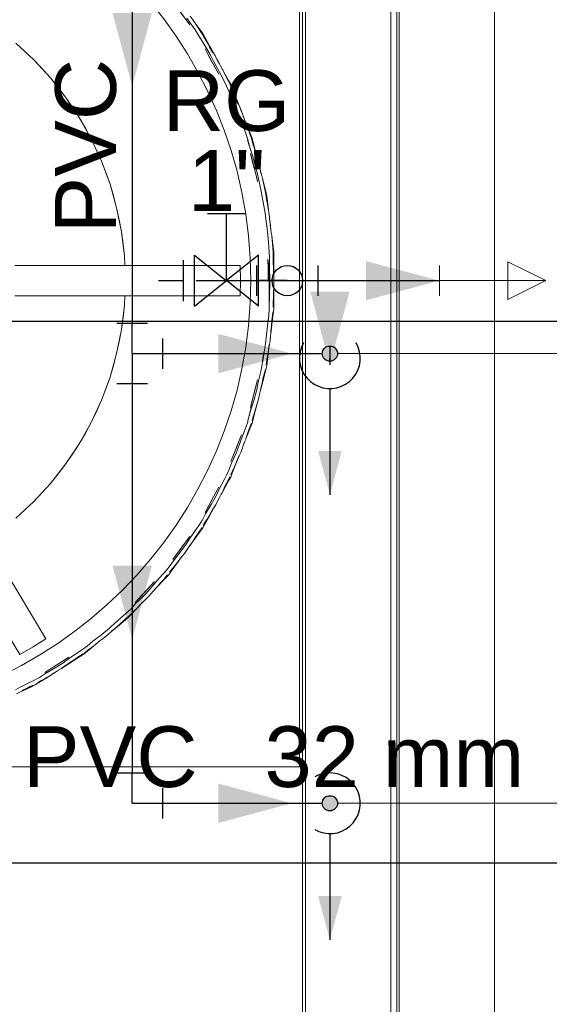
# Model space of a CAD drawing. Header units: millimetres. Extents: x -16331 to -10174, y -4135 to -3584.
# Tile 313 of 456: x -10259.02 to -10257.28, y -3988.89 to -3985.64. Entities that reach past the tile are written whole.
import ezdxf

# ---------------------------------------------------------------- set-up
doc = ezdxf.new("R2010")
doc.units = ezdxf.units.MM
for name, color, linetype in [('AF-Colunas', 4, 'Continuous'), ('AF-Condutos', 4, 'Continuous'), ('AF-Conexões', 4, 'Continuous'), ('AF-Sentido conduto', 7, 'Continuous'), ('AF-Textos conduto', 7, 'Continuous'), ('Simbolos', 7, 'Continuous'), ('Simbolos_int', 8, 'Continuous'), ('Textos', 7, 'Continuous')]:
    doc.layers.add(name, color=color, linetype=linetype)
for name, color, linetype, lineweight in [('AF-Indicação coluna', 5, 'Continuous', 13), ('AF-Peça de utilização', 152, 'Continuous', 18), ('AL-Reservatório cilíndrico', 9, 'Continuous', 18), ('DI-Detalhes', 1, 'Continuous', 30), ('IFC-IfcBuildingElementProxy-Contorno', 250, 'Continuous', 5), ('IFC-IfcFlowTerminal-Contorno', 250, 'Continuous', 5), ('IFC-IfcWallStandardCase-Contorno', 250, 'Continuous', 5), ('IFC-Laje-Contorno', 134, 'Continuous', 5), ('IFC-Viga-Contorno', 66, 'Continuous', 5)]:
    doc.layers.add(name, color=color, linetype=linetype, lineweight=lineweight)
doc.styles.add('Arial', font='arial.ttf', dxfattribs={"height": 100})

msp = doc.modelspace()

# ---------------------------------------------------------------- hatches: boundary and pattern name
at = {"layer": 'AF-Colunas', "linetype": 'Continuous'}
for points in [[(-10257.974, -3986.7435), (-10257.9741, -3986.7413), (-10257.9744, -3986.7392), (-10257.9749, -3986.737), (-10257.9755, -3986.735), (-10257.9763, -3986.733), (-10257.9774, -3986.731), (-10257.9785, -3986.7292), (-10257.9799, -3986.7274), (-10257.9813, -3986.7258), (-10257.9829, -3986.7244), (-10257.9847, -3986.723), (-10257.9865, -3986.7219), (-10257.9884, -3986.7209), (-10257.9905, -3986.72), (-10257.9925, -3986.7194), (-10257.9947, -3986.7189), (-10257.9968, -3986.7186), (-10257.999, -3986.7185), (-10258.0012, -3986.7186), (-10258.0033, -3986.7189), (-10258.0055, -3986.7194), (-10258.0076, -3986.72), (-10258.0096, -3986.7209), (-10258.0115, -3986.7219), (-10258.0133, -3986.723), (-10258.0151, -3986.7244), (-10258.0167, -3986.7258), (-10258.0182, -3986.7274), (-10258.0195, -3986.7292), (-10258.0207, -3986.731), (-10258.0217, -3986.733), (-10258.0225, -3986.735), (-10258.0232, -3986.737), (-10258.0236, -3986.7392), (-10258.0239, -3986.7413), (-10258.024, -3986.7435), (-10258.0239, -3986.7457), (-10258.0236, -3986.7479), (-10258.0232, -3986.75), (-10258.0225, -3986.7521), (-10258.0217, -3986.7541), (-10258.0207, -3986.756), (-10258.0195, -3986.7579), (-10258.0182, -3986.7596), (-10258.0167, -3986.7612), (-10258.0151, -3986.7627), (-10258.0133, -3986.764), (-10258.0115, -3986.7652), (-10258.0096, -3986.7662), (-10258.0076, -3986.767), (-10258.0055, -3986.7677), (-10258.0033, -3986.7681), (-10258.0012, -3986.7684), (-10257.999, -3986.7685), (-10257.9968, -3986.7684), (-10257.9947, -3986.7681), (-10257.9925, -3986.7677), (-10257.9905, -3986.767), (-10257.9884, -3986.7662), (-10257.9865, -3986.7652), (-10257.9847, -3986.764), (-10257.9829, -3986.7627), (-10257.9813, -3986.7612), (-10257.9799, -3986.7596), (-10257.9785, -3986.7579), (-10257.9774, -3986.756), (-10257.9763, -3986.7541), (-10257.9755, -3986.7521), (-10257.9749, -3986.75), (-10257.9744, -3986.7479), (-10257.9741, -3986.7457)], [(-10257.974, -3988.2235), (-10257.9741, -3988.2213), (-10257.9744, -3988.2192), (-10257.9749, -3988.217), (-10257.9755, -3988.215), (-10257.9763, -3988.213), (-10257.9774, -3988.211), (-10257.9785, -3988.2092), (-10257.9799, -3988.2074), (-10257.9813, -3988.2058), (-10257.9829, -3988.2044), (-10257.9847, -3988.203), (-10257.9865, -3988.2019), (-10257.9884, -3988.2009), (-10257.9905, -3988.2), (-10257.9925, -3988.1994), (-10257.9947, -3988.1989), (-10257.9968, -3988.1986), (-10257.999, -3988.1985), (-10258.0012, -3988.1986), (-10258.0033, -3988.1989), (-10258.0055, -3988.1994), (-10258.0076, -3988.2), (-10258.0096, -3988.2009), (-10258.0115, -3988.2019), (-10258.0133, -3988.203), (-10258.0151, -3988.2044), (-10258.0167, -3988.2058), (-10258.0182, -3988.2074), (-10258.0195, -3988.2092), (-10258.0207, -3988.211), (-10258.0217, -3988.213), (-10258.0225, -3988.215), (-10258.0232, -3988.217), (-10258.0236, -3988.2192), (-10258.0239, -3988.2213), (-10258.024, -3988.2235), (-10258.0239, -3988.2257), (-10258.0236, -3988.2279), (-10258.0232, -3988.23), (-10258.0225, -3988.2321), (-10258.0217, -3988.2341), (-10258.0207, -3988.236), (-10258.0195, -3988.2379), (-10258.0182, -3988.2396), (-10258.0167, -3988.2412), (-10258.0151, -3988.2427), (-10258.0133, -3988.244), (-10258.0115, -3988.2452), (-10258.0096, -3988.2462), (-10258.0076, -3988.247), (-10258.0055, -3988.2477), (-10258.0033, -3988.2481), (-10258.0012, -3988.2484), (-10257.999, -3988.2485), (-10257.9968, -3988.2484), (-10257.9947, -3988.2481), (-10257.9925, -3988.2477), (-10257.9905, -3988.247), (-10257.9884, -3988.2462), (-10257.9865, -3988.2452), (-10257.9847, -3988.244), (-10257.9829, -3988.2427), (-10257.9813, -3988.2412), (-10257.9799, -3988.2396), (-10257.9785, -3988.2379), (-10257.9774, -3988.236), (-10257.9763, -3988.2341), (-10257.9755, -3988.2321), (-10257.9749, -3988.23), (-10257.9744, -3988.2279), (-10257.9741, -3988.2257)]]:
    msp.add_hatch(color=140, dxfattribs=at).paths.add_polyline_path(points)
at = {"layer": 'AF-Condutos', "linetype": 'Continuous'}
for points in [[(-10257.999, -3987.2085), (-10257.9602, -3987.0636), (-10258.0378, -3987.0636)], [(-10257.999, -3988.6735), (-10257.9602, -3988.5286), (-10258.0378, -3988.5286)]]:
    msp.add_hatch(color=151, dxfattribs=at).paths.add_polyline_path(points)
at = {"layer": 'AF-Sentido conduto', "linetype": 'Continuous'}
for points in [[(-10258.649, -3985.8635), (-10258.5843, -3985.622), (-10258.7137, -3985.622)], [(-10257.639, -3986.5034), (-10257.8805, -3986.4387), (-10257.8805, -3986.5681)], [(-10257.999, -3986.7807), (-10257.9343, -3986.5392), (-10258.0637, -3986.5392)], [(-10258.124, -3986.7435), (-10258.3655, -3986.6788), (-10258.3655, -3986.8082)], [(-10258.649, -3987.6835), (-10258.5843, -3987.442), (-10258.7137, -3987.442)], [(-10258.124, -3988.2235), (-10258.3655, -3988.1588), (-10258.3655, -3988.2882)]]:
    msp.add_hatch(color=140, dxfattribs=at).paths.add_polyline_path(points)

# ---------------------------------------------------------------- linework, layer by layer
at = {"layer": 'AF-Colunas'}
for centre in [(-10257.999, -3986.7435), (-10257.999, -3988.2235)]:
    msp.add_circle(centre, 0.025, dxfattribs=at)
at = {"layer": 'AF-Condutos'}
for p, q in [((-10258.649, -3984.6835), (-10258.649, -3986.6435)), ((-10258.5621, -3986.5034), (-10258.4802, -3986.5034)), ((-10258.259, -3986.5034), (-10258.239, -3986.5034)), ((-10258.1974, -3986.5034), (-10258.239, -3986.5034)), ((-10258.039, -3986.5034), (-10257.639, -3986.5034)), ((-10258.549, -3986.7435), (-10258.024, -3986.7435)), ((-10257.999, -3986.7685), (-10257.999, -3986.7585)), ((-10258.649, -3986.8435), (-10258.649, -3988.1235)), ((-10258.549, -3988.2235), (-10258.024, -3988.2235))]:
    msp.add_line(p, q, dxfattribs=at)
for points in [[(-10258.0856, -3986.7085), (-10258.0923, -3986.7225), (-10258.0967, -3986.7373), (-10258.0988, -3986.7527), (-10258.0985, -3986.7682), (-10258.0958, -3986.7835), (-10258.0908, -3986.7981), (-10258.0836, -3986.8118), (-10258.0743, -3986.8243), (-10258.0633, -3986.8351), (-10258.0507, -3986.8441), (-10258.0368, -3986.8511), (-10258.0221, -3986.8558), (-10258.0068, -3986.8582), (-10257.9913, -3986.8582), (-10257.9759, -3986.8558), (-10257.9612, -3986.8511), (-10257.9473, -3986.8441), (-10257.9347, -3986.8351), (-10257.9237, -3986.8243), (-10257.9144, -3986.8118), (-10257.9072, -3986.7981), (-10257.9022, -3986.7835), (-10257.8995, -3986.7682), (-10257.8992, -3986.7527), (-10257.9013, -3986.7373), (-10257.9057, -3986.7225), (-10257.9124, -3986.7085)], [(-10257.999, -3986.8585), (-10257.999, -3987.2085)], [(-10258.049, -3988.3101), (-10258.035, -3988.3168), (-10258.0202, -3988.3213), (-10258.0048, -3988.3233), (-10257.9893, -3988.323), (-10257.9741, -3988.3204), (-10257.9594, -3988.3153), (-10257.9457, -3988.3081), (-10257.9333, -3988.2989), (-10257.9224, -3988.2878), (-10257.9134, -3988.2752), (-10257.9064, -3988.2613), (-10257.9017, -3988.2466), (-10257.8993, -3988.2313), (-10257.8993, -3988.2158), (-10257.9017, -3988.2005), (-10257.9064, -3988.1857), (-10257.9134, -3988.1718), (-10257.9224, -3988.1592), (-10257.9333, -3988.1482), (-10257.9457, -3988.1389), (-10257.9594, -3988.1317), (-10257.9741, -3988.1267), (-10257.9893, -3988.124), (-10258.0048, -3988.1237), (-10258.0202, -3988.1258), (-10258.035, -3988.1302), (-10258.049, -3988.1369)], [(-10257.999, -3988.3235), (-10257.999, -3988.6735)]]:
    msp.add_lwpolyline(points, dxfattribs=at)
at = {"layer": 'AF-Conexões'}
for p, q in [((-10258.239, -3986.5534), (-10258.239, -3986.4534)), ((-10258.239, -3986.5534), (-10258.239, -3986.4534)), ((-10258.039, -3986.4534), (-10258.039, -3986.5534)), ((-10258.139, -3986.5034), (-10258.239, -3986.5034)), ((-10258.139, -3986.5034), (-10258.239, -3986.5034)), ((-10258.139, -3986.5034), (-10258.039, -3986.5034)), ((-10258.699, -3986.6435), (-10258.599, -3986.6435)), ((-10258.649, -3986.7435), (-10258.649, -3986.6435)), ((-10258.549, -3986.6935), (-10258.549, -3986.7935)), ((-10258.649, -3986.7435), (-10258.649, -3986.8435)), ((-10258.649, -3986.7435), (-10258.549, -3986.7435)), ((-10258.599, -3986.8435), (-10258.699, -3986.8435)), ((-10258.699, -3988.1235), (-10258.599, -3988.1235)), ((-10258.649, -3988.2235), (-10258.649, -3988.1235)), ((-10258.549, -3988.1735), (-10258.549, -3988.2735)), ((-10258.649, -3988.2235), (-10258.549, -3988.2235))]:
    msp.add_line(p, q, dxfattribs=at)
msp.add_circle((-10258.139, -3986.5034), 0.05, dxfattribs=at)
msp.add_circle((-10258.139, -3986.5034), 0.05, dxfattribs=at)
at = {"layer": 'AF-Indicação coluna'}
for p, q in [((-10256.4979, -3986.7435), (-10257.974, -3986.7435)), ((-10256.6351, -3988.2235), (-10257.974, -3988.2235))]:
    msp.add_line(p, q, dxfattribs=at)
at = {"layer": 'AF-Peça de utilização'}
for p, q in [((-10257.289, -3986.5034), (-10257.414, -3986.4409)), ((-10257.414, -3986.4409), (-10257.414, -3986.5659)), ((-10257.639, -3986.5534), (-10257.639, -3986.4534)), ((-10257.539, -3986.5034), (-10257.639, -3986.5034)), ((-10257.539, -3986.5034), (-10257.289, -3986.5034)), ((-10257.414, -3986.5659), (-10257.289, -3986.5034))]:
    msp.add_line(p, q, dxfattribs=at)
at = {"layer": 'AF-Sentido conduto'}
for points in [[(-10258.649, -3985.4635), (-10258.649, -3985.8635)], [(-10258.439, -3986.5034), (-10258.039, -3986.5034)], [(-10258.399, -3986.5034), (-10257.999, -3986.5034)], [(-10258.039, -3986.5034), (-10257.639, -3986.5034)], [(-10257.999, -3986.7214), (-10257.999, -3986.7807)], [(-10258.524, -3986.7435), (-10258.124, -3986.7435)], [(-10258.649, -3987.2835), (-10258.649, -3987.6835)], [(-10258.524, -3988.2235), (-10258.124, -3988.2235)]]:
    msp.add_lwpolyline(points, dxfattribs=at)
at = {"layer": 'AL-Reservatório cilíndrico'}
msp.add_circle((-10259.699, -3986.5034), 1.44, dxfattribs=at)
at = {"layer": 'DI-Detalhes'}
for p, q in [((-10264.1578, -3986.6364), (-10255.4876, -3986.6364)), ((-10264.0025, -3988.42), (-10255.2704, -3988.42))]:
    msp.add_line(p, q, dxfattribs=at)
at = {"layer": 'IFC-IfcBuildingElementProxy-Contorno', "lineweight": 5}
for p, q in [((-10257.771, -3991.3262), (-10257.771, -3983.7835)), ((-10257.771, -3983.7835), (-10257.771, -3991.3262)), ((-10257.458, -3991.3262), (-10257.458, -3983.7835)), ((-10258.0992, -3985.9934), (-10258.0992, -3984.9034)), ((-10258.0992, -3986.1273), (-10258.0992, -3985.9934)), ((-10258.0992, -3986.268), (-10258.0992, -3986.1273)), ((-10258.0992, -3986.4277), (-10258.0992, -3986.268)), ((-10258.0992, -3986.5791), (-10258.0992, -3986.4277)), ((-10258.0992, -3986.7388), (-10258.0992, -3986.5791)), ((-10258.0992, -3986.8795), (-10258.0992, -3986.7388)), ((-10258.0992, -3987.0134), (-10258.0992, -3986.8795)), ((-10258.0992, -3987.1466), (-10258.0992, -3987.0134)), ((-10258.0992, -3987.2829), (-10258.0992, -3987.1466)), ((-10258.0992, -3987.4253), (-10258.0992, -3987.2829)), ((-10258.0992, -3987.7409), (-10258.0992, -3987.4253)), ((-10258.0992, -3988.0034), (-10258.0992, -3987.7409)), ((-10258.0992, -3988.1034), (-10258.0992, -3988.0034)), ((-10258.099, -3988.1034), (-10258.099, -3988.0034)), ((-10259.1228, -3988.1034), (-10258.9884, -3988.1034)), ((-10258.9884, -3988.1034), (-10258.8494, -3988.1034)), ((-10258.8494, -3988.1034), (-10258.7027, -3988.1034)), ((-10258.7027, -3988.1034), (-10258.0992, -3988.1034))]:
    msp.add_line(p, q, dxfattribs=at)
at = {"layer": 'IFC-IfcFlowTerminal-Contorno', "lineweight": 5}
for p, q in [((-10258.46, -3985.6615), (-10258.5154, -3985.5853)), ((-10258.4877, -3985.6234), (-10258.46, -3985.6615)), ((-10258.4425, -3985.6781), (-10258.4692, -3985.639)), ((-10258.449, -3985.6458), (-10258.4585, -3985.6325)), ((-10258.4401, -3985.6593), (-10258.449, -3985.6458)), ((-10258.4484, -3985.6467), (-10258.4489, -3985.646)), ((-10258.4254, -3985.6783), (-10258.4484, -3985.6467)), ((-10258.4257, -3985.6808), (-10258.4401, -3985.6593)), ((-10258.4299, -3985.698), (-10258.4425, -3985.6781)), ((-10258.4073, -3985.7344), (-10258.4299, -3985.698)), ((-10258.4186, -3985.6908), (-10258.4257, -3985.6808)), ((-10258.417, -3985.6899), (-10258.4254, -3985.6783)), ((-10258.4243, -3985.6829), (-10258.4186, -3985.6908)), ((-10258.4065, -3985.7118), (-10258.4186, -3985.6908)), ((-10258.4186, -3985.6908), (-10258.4071, -3985.7117)), ((-10258.4102, -3985.7023), (-10258.417, -3985.6899)), ((-10258.3937, -3985.7323), (-10258.4102, -3985.7023)), ((-10258.9726, -3985.777), (-10259.0318, -3985.7222)), ((-10258.3932, -3985.7586), (-10258.4073, -3985.7344)), ((-10258.3978, -3985.7258), (-10258.4065, -3985.7118)), ((-10258.3897, -3985.7398), (-10258.3978, -3985.7258)), ((-10258.3956, -3985.7325), (-10258.3842, -3985.7534)), ((-10258.3872, -3985.7442), (-10258.3937, -3985.7323)), ((-10258.4096, -3985.7408), (-10258.387, -3985.7821)), ((-10258.3882, -3985.7804), (-10258.4096, -3985.7408)), ((-10258.3809, -3985.7826), (-10258.3932, -3985.7586)), ((-10258.3872, -3985.7442), (-10258.3897, -3985.7398)), ((-10258.3766, -3985.7624), (-10258.3872, -3985.7442)), ((-10258.3714, -3985.7728), (-10258.3766, -3985.7624)), ((-10258.9515, -3985.7986), (-10258.9726, -3985.777)), ((-10258.9726, -3985.777), (-10258.9178, -3985.8362)), ((-10258.9178, -3985.8362), (-10258.9515, -3985.7986)), ((-10258.3643, -3985.8234), (-10258.3882, -3985.7804)), ((-10258.387, -3985.7821), (-10258.3643, -3985.8234)), ((-10258.3615, -3985.8172), (-10258.3809, -3985.7826)), ((-10258.3677, -3985.7805), (-10258.3714, -3985.7728)), ((-10258.362, -3985.79), (-10258.3711, -3985.7734)), ((-10258.362, -3985.79), (-10258.3677, -3985.7805)), ((-10258.3594, -3985.7943), (-10258.362, -3985.79)), ((-10258.3516, -3985.8087), (-10258.3594, -3985.7943)), ((-10258.349, -3985.842), (-10258.3615, -3985.8172)), ((-10258.3513, -3985.8095), (-10258.3516, -3985.8087)), ((-10258.3445, -3985.8233), (-10258.3513, -3985.8095)), ((-10258.3495, -3985.8128), (-10258.3513, -3985.8095)), ((-10258.3321, -3985.8444), (-10258.3495, -3985.8128)), ((-10258.3326, -3985.847), (-10258.3445, -3985.8233)), ((-10258.8922, -3985.8674), (-10258.9178, -3985.8362)), ((-10258.9178, -3985.8362), (-10258.8679, -3985.8996)), ((-10258.3389, -3985.8634), (-10258.349, -3985.842)), ((-10258.3213, -3985.902), (-10258.3389, -3985.8634)), ((-10258.3268, -3985.8577), (-10258.3326, -3985.847)), ((-10258.3252, -3985.8569), (-10258.3321, -3985.8444)), ((-10258.3317, -3985.8489), (-10258.3268, -3985.8577)), ((-10258.3168, -3985.8813), (-10258.3268, -3985.8577)), ((-10258.3268, -3985.8577), (-10258.318, -3985.8798)), ((-10258.3199, -3985.8702), (-10258.3252, -3985.8569)), ((-10258.8679, -3985.8996), (-10258.8922, -3985.8674)), ((-10258.3125, -3985.8889), (-10258.3199, -3985.8702)), ((-10258.31, -3985.8963), (-10258.3168, -3985.8813)), ((-10258.3067, -3985.9036), (-10258.3125, -3985.8889)), ((-10258.3041, -3985.9102), (-10258.31, -3985.8963)), ((-10258.8448, -3985.9327), (-10258.8679, -3985.8996)), ((-10258.8679, -3985.8996), (-10258.8231, -3985.9666)), ((-10258.3103, -3985.9276), (-10258.3213, -3985.902)), ((-10258.3013, -3985.9527), (-10258.3103, -3985.9276)), ((-10258.3093, -3985.902), (-10258.3005, -3985.9241)), ((-10258.3041, -3985.9102), (-10258.3067, -3985.9036)), ((-10258.3003, -3985.9192), (-10258.3041, -3985.9102)), ((-10258.2901, -3985.9456), (-10258.3041, -3985.9102)), ((-10258.2929, -3985.9373), (-10258.3003, -3985.9192)), ((-10258.8231, -3985.9666), (-10258.8448, -3985.9327)), ((-10258.2863, -3985.9894), (-10258.3013, -3985.9527)), ((-10258.2903, -3985.945), (-10258.2929, -3985.9373)), ((-10258.2877, -3985.9526), (-10258.2903, -3985.945)), ((-10258.2793, -3985.9729), (-10258.2901, -3985.9456)), ((-10258.2818, -3985.9668), (-10258.2877, -3985.9526)), ((-10258.8027, -3986.0014), (-10258.8231, -3985.9666)), ((-10258.8231, -3985.9666), (-10258.7836, -3986.037)), ((-10258.277, -3986.0156), (-10258.2863, -3985.9894)), ((-10258.2793, -3985.9729), (-10258.2818, -3985.9668)), ((-10258.2761, -3985.9805), (-10258.2793, -3985.9729)), ((-10258.2748, -3985.9841), (-10258.2761, -3985.9805)), ((-10258.2694, -3985.9996), (-10258.2748, -3985.9841)), ((-10258.2602, -3986.021), (-10258.2748, -3985.9841)), ((-10258.7836, -3986.037), (-10258.8027, -3986.0014)), ((-10258.2694, -3986.0389), (-10258.277, -3986.0156)), ((-10258.2611, -3986.0235), (-10258.2694, -3985.9996)), ((-10258.2567, -3986.0348), (-10258.2611, -3986.0235)), ((-10258.2606, -3986.025), (-10258.2567, -3986.0348)), ((-10258.255, -3986.0342), (-10258.2602, -3986.021)), ((-10258.7499, -3986.1103), (-10258.7836, -3986.037)), ((-10258.2533, -3986.0913), (-10258.2696, -3986.0412)), ((-10258.2696, -3986.0412), (-10258.2636, -3986.0618)), ((-10258.2661, -3986.0518), (-10258.2694, -3986.0389)), ((-10258.2636, -3986.0618), (-10258.2661, -3986.0518)), ((-10258.2499, -3986.0589), (-10258.2567, -3986.0348)), ((-10258.2567, -3986.0348), (-10258.2508, -3986.0578)), ((-10258.2515, -3986.048), (-10258.255, -3986.0342)), ((-10258.2472, -3986.0646), (-10258.2515, -3986.048)), ((-10258.245, -3986.0746), (-10258.2499, -3986.0589)), ((-10258.2605, -3986.0854), (-10258.2488, -3986.1311)), ((-10258.244, -3986.1484), (-10258.2605, -3986.0854)), ((-10258.2465, -3986.1169), (-10258.2533, -3986.0913)), ((-10258.2426, -3986.0823), (-10258.2472, -3986.0646)), ((-10258.2408, -3986.0895), (-10258.245, -3986.0746)), ((-10258.2449, -3986.0809), (-10258.2389, -3986.104)), ((-10258.2408, -3986.0895), (-10258.2426, -3986.0823)), ((-10258.2382, -3986.0988), (-10258.2408, -3986.0895)), ((-10258.7387, -3986.1383), (-10258.7499, -3986.1103)), ((-10258.7499, -3986.1103), (-10258.7219, -3986.1859)), ((-10258.2373, -3986.1525), (-10258.2465, -3986.1169)), ((-10258.2332, -3986.1177), (-10258.2382, -3986.0988)), ((-10258.2316, -3986.1254), (-10258.2332, -3986.1177)), ((-10258.2299, -3986.1334), (-10258.2316, -3986.1254)), ((-10258.2313, -3986.1266), (-10258.2316, -3986.1254)), ((-10258.7219, -3986.1859), (-10258.7387, -3986.1383)), ((-10258.2371, -3986.1767), (-10258.244, -3986.1484)), ((-10258.2259, -3986.2037), (-10258.2373, -3986.1525)), ((-10258.2243, -3986.1538), (-10258.2313, -3986.1266)), ((-10258.2259, -3986.1482), (-10258.2299, -3986.1334)), ((-10258.2243, -3986.1538), (-10258.2259, -3986.1482)), ((-10258.2219, -3986.1625), (-10258.2243, -3986.1538)), ((-10258.7102, -3986.2246), (-10258.7219, -3986.1859)), ((-10258.7219, -3986.1859), (-10258.7001, -3986.2636)), ((-10258.221, -3986.1667), (-10258.2219, -3986.1625)), ((-10258.2177, -3986.1821), (-10258.221, -3986.1667)), ((-10258.2111, -3986.2051), (-10258.221, -3986.1667)), ((-10258.2123, -3986.2076), (-10258.2177, -3986.1821)), ((-10258.2225, -3986.2218), (-10258.2259, -3986.2037)), ((-10258.2184, -3986.245), (-10258.2225, -3986.2218)), ((-10258.2093, -3986.2192), (-10258.2123, -3986.2076)), ((-10258.212, -3986.2088), (-10258.2093, -3986.2192)), ((-10258.2076, -3986.2189), (-10258.2111, -3986.2051)), ((-10258.2057, -3986.2434), (-10258.2093, -3986.2192)), ((-10258.2093, -3986.2192), (-10258.2064, -3986.2429)), ((-10258.2058, -3986.2331), (-10258.2076, -3986.2189)), ((-10258.7001, -3986.2636), (-10258.7102, -3986.2246)), ((-10258.2121, -3986.2814), (-10258.2184, -3986.245)), ((-10258.2022, -3986.2614), (-10258.2058, -3986.2331)), ((-10258.2028, -3986.2597), (-10258.2057, -3986.2434)), ((-10258.6914, -3986.303), (-10258.7001, -3986.2636)), ((-10258.7001, -3986.2636), (-10258.6843, -3986.3427)), ((-10258.2085, -3986.3086), (-10258.2121, -3986.2814)), ((-10258.2009, -3986.2718), (-10258.2028, -3986.2597)), ((-10258.2014, -3986.2676), (-10258.2022, -3986.2614)), ((-10258.2009, -3986.2718), (-10258.2014, -3986.2676)), ((-10258.1999, -3986.2779), (-10258.2009, -3986.2718)), ((-10258.1976, -3986.2942), (-10258.1999, -3986.2779)), ((-10258.6843, -3986.3427), (-10258.6914, -3986.303)), ((-10258.2046, -3986.3411), (-10258.2085, -3986.3086)), ((-10258.1972, -3986.301), (-10258.1976, -3986.2942)), ((-10258.197, -3986.3048), (-10258.1972, -3986.301)), ((-10258.1956, -3986.3135), (-10258.1972, -3986.301)), ((-10258.1952, -3986.32), (-10258.197, -3986.3048)), ((-10258.1928, -3986.3361), (-10258.1956, -3986.3135)), ((-10258.6788, -3986.3827), (-10258.6843, -3986.3427)), ((-10258.6843, -3986.3427), (-10258.6748, -3986.4228)), ((-10258.2009, -3986.3781), (-10258.2046, -3986.3411)), ((-10258.1929, -3986.3352), (-10258.1952, -3986.32)), ((-10258.1927, -3986.3369), (-10258.1929, -3986.3352)), ((-10258.1927, -3986.3369), (-10258.1928, -3986.3361)), ((-10258.1908, -3986.3505), (-10258.1927, -3986.3369)), ((-10258.1904, -3986.3547), (-10258.1908, -3986.3505)), ((-10258.6748, -3986.4228), (-10258.6788, -3986.3827)), ((-10258.1988, -3986.409), (-10258.2009, -3986.3781)), ((-10258.1891, -3986.3703), (-10258.1904, -3986.3547)), ((-10258.1855, -3986.3939), (-10258.1904, -3986.3547)), ((-10258.1869, -3986.3963), (-10258.1891, -3986.3703)), ((-10258.1978, -3986.4299), (-10258.1988, -3986.409)), ((-10258.1855, -3986.4082), (-10258.1869, -3986.3963)), ((-10258.1869, -3986.3971), (-10258.1855, -3986.4082)), ((-10258.1837, -3986.4081), (-10258.1855, -3986.3939)), ((-10258.1851, -3986.4284), (-10258.1855, -3986.4082)), ((-10258.1855, -3986.4082), (-10258.1855, -3986.432)), ((-10258.1837, -3986.4223), (-10258.1837, -3986.4081)), ((-10258.673, -3986.4534), (-10258.6748, -3986.4228)), ((-10258.6748, -3986.4228), (-10258.6736, -3986.4534)), ((-10258.2027, -3986.4327), (-10258.2018, -3986.4563)), ((-10258.2018, -3986.4647), (-10258.2027, -3986.4327)), ((-10258.1976, -3986.4656), (-10258.1978, -3986.4299)), ((-10258.1851, -3986.4439), (-10258.1851, -3986.4284)), ((-10258.1841, -3986.4617), (-10258.1851, -3986.4439)), ((-10258.1837, -3986.47), (-10258.1837, -3986.4223)), ((-10258.8481, -3986.4534), (-10259.0352, -3986.4534)), ((-10258.6736, -3986.4534), (-10258.8481, -3986.4534)), ((-10258.673, -3986.4534), (-10258.6736, -3986.4534)), ((-10258.5701, -3986.4534), (-10258.673, -3986.4534)), ((-10258.2939, -3986.4534), (-10258.5701, -3986.4534)), ((-10258.293, -3986.5034), (-10258.2939, -3986.4534)), ((-10258.2018, -3986.4563), (-10258.2018, -3986.4647)), ((-10258.2018, -3986.4647), (-10258.2018, -3986.5034)), ((-10258.2013, -3986.4798), (-10258.2018, -3986.4647)), ((-10258.2018, -3986.5034), (-10258.2013, -3986.4798)), ((-10258.1964, -3986.4943), (-10258.1976, -3986.4656)), ((-10258.1841, -3986.4796), (-10258.1841, -3986.4617)), ((-10258.1837, -3986.4867), (-10258.1841, -3986.4796)), ((-10258.1837, -3986.4867), (-10258.1837, -3986.47)), ((-10258.2939, -3986.5534), (-10258.293, -3986.5034)), ((-10258.1961, -3986.5236), (-10258.1964, -3986.4943)), ((-10258.1832, -3986.4955), (-10258.1837, -3986.4867)), ((-10258.1834, -3986.5236), (-10258.1832, -3986.4955)), ((-10258.1982, -3986.5593), (-10258.1961, -3986.5236)), ((-10258.1843, -3986.5391), (-10258.1837, -3986.5283)), ((-10258.1842, -3986.5577), (-10258.1843, -3986.5391)), ((-10258.1837, -3986.5283), (-10258.1834, -3986.5236)), ((-10258.1837, -3986.5503), (-10258.1837, -3986.5283)), ((-10259.0352, -3986.5534), (-10258.8481, -3986.5534)), ((-10258.8481, -3986.5534), (-10258.6736, -3986.5534)), ((-10258.6748, -3986.584), (-10258.673, -3986.5534)), ((-10258.6736, -3986.5534), (-10258.6748, -3986.584)), ((-10258.6736, -3986.5534), (-10258.673, -3986.5534)), ((-10258.673, -3986.5534), (-10258.6726, -3986.5534)), ((-10258.6726, -3986.5534), (-10258.6707, -3986.5534)), ((-10258.6707, -3986.5534), (-10258.6697, -3986.5534)), ((-10258.6697, -3986.5534), (-10258.6671, -3986.5534)), ((-10258.6671, -3986.5534), (-10258.5701, -3986.5534)), ((-10258.5701, -3986.5534), (-10258.2939, -3986.5534)), ((-10258.1988, -3986.5506), (-10258.1988, -3986.5881)), ((-10258.1988, -3986.5711), (-10258.1988, -3986.5506)), ((-10258.1988, -3986.5881), (-10258.1982, -3986.5593)), ((-10258.1988, -3986.5898), (-10258.1988, -3986.5711)), ((-10258.1855, -3986.5748), (-10258.1857, -3986.5907)), ((-10258.1857, -3986.5907), (-10258.1855, -3986.5749)), ((-10258.1855, -3986.5738), (-10258.1842, -3986.5577)), ((-10258.1855, -3986.5749), (-10258.1855, -3986.5738)), ((-10258.1855, -3986.5738), (-10258.1855, -3986.5748)), ((-10258.1837, -3986.5697), (-10258.1837, -3986.5503)), ((-10258.1837, -3986.5845), (-10258.1837, -3986.5697)), ((-10258.6748, -3986.584), (-10258.6843, -3986.6641)), ((-10258.6788, -3986.6242), (-10258.6748, -3986.584)), ((-10258.2003, -3986.6173), (-10258.1988, -3986.5978)), ((-10258.1988, -3986.5978), (-10258.1988, -3986.5898)), ((-10258.188, -3986.6191), (-10258.1865, -3986.606)), ((-10258.1855, -3986.6129), (-10258.1837, -3986.5988)), ((-10258.1837, -3986.5988), (-10258.1837, -3986.5845)), ((-10258.6843, -3986.6641), (-10258.6788, -3986.6242)), ((-10258.2046, -3986.6529), (-10258.2003, -3986.6173)), ((-10258.1909, -3986.652), (-10258.1896, -3986.6343)), ((-10258.1897, -3986.6467), (-10258.1855, -3986.6129)), ((-10258.1896, -3986.6343), (-10258.188, -3986.6191)), ((-10258.6843, -3986.6641), (-10258.7001, -3986.7432)), ((-10258.6914, -3986.7038), (-10258.6843, -3986.6641)), ((-10258.207, -3986.6814), (-10258.2046, -3986.6529)), ((-10258.1936, -3986.6769), (-10258.1915, -3986.6604)), ((-10258.1936, -3986.6769), (-10258.193, -3986.6698)), ((-10258.193, -3986.6698), (-10258.1909, -3986.652)), ((-10258.1915, -3986.6604), (-10258.1897, -3986.6467)), ((-10258.7001, -3986.7432), (-10258.6914, -3986.7038)), ((-10258.2103, -3986.7105), (-10258.207, -3986.6814)), ((-10258.1981, -3986.713), (-10258.1959, -3986.7008)), ((-10258.1959, -3986.7008), (-10258.1942, -3986.6856)), ((-10258.1942, -3986.6856), (-10258.1936, -3986.6769)), ((-10258.2166, -3986.7383), (-10258.221, -3986.7741)), ((-10258.2192, -3986.7592), (-10258.2166, -3986.7383)), ((-10258.2168, -3986.7458), (-10258.2103, -3986.7105)), ((-10258.2058, -3986.7738), (-10258.2005, -3986.732)), ((-10258.2032, -3986.7465), (-10258.2008, -3986.7289)), ((-10258.2008, -3986.7289), (-10258.1983, -3986.7138)), ((-10258.2005, -3986.732), (-10258.1981, -3986.713)), ((-10258.1983, -3986.7138), (-10258.1981, -3986.713)), ((-10258.7001, -3986.7432), (-10258.7219, -3986.8209)), ((-10258.7102, -3986.7823), (-10258.7001, -3986.7432)), ((-10258.2217, -3986.7792), (-10258.2192, -3986.7592)), ((-10258.221, -3986.7741), (-10258.2168, -3986.7458)), ((-10258.2064, -3986.764), (-10258.2086, -3986.7799)), ((-10258.2086, -3986.7799), (-10258.2065, -3986.7641)), ((-10258.2065, -3986.7641), (-10258.2062, -3986.7626)), ((-10258.2062, -3986.7626), (-10258.2064, -3986.764)), ((-10258.2062, -3986.7626), (-10258.2032, -3986.7465)), ((-10258.7219, -3986.8209), (-10258.7102, -3986.7823)), ((-10258.2348, -3986.8378), (-10258.2261, -3986.8028)), ((-10258.2261, -3986.8028), (-10258.2225, -3986.7851)), ((-10258.2225, -3986.7851), (-10258.2217, -3986.7792)), ((-10258.2197, -3986.8351), (-10258.2111, -3986.8017)), ((-10258.2135, -3986.8038), (-10258.2153, -3986.8106)), ((-10258.2144, -3986.8077), (-10258.2113, -3986.7949)), ((-10258.2111, -3986.8017), (-10258.2076, -3986.7879)), ((-10258.2076, -3986.7879), (-10258.2058, -3986.7738)), ((-10258.7219, -3986.8209), (-10258.7499, -3986.8966)), ((-10258.7352, -3986.859), (-10258.7219, -3986.8209)), ((-10258.2605, -3986.9214), (-10258.2371, -3986.8301)), ((-10258.2371, -3986.8301), (-10258.2488, -3986.8758)), ((-10258.2407, -3986.8658), (-10258.2348, -3986.8378)), ((-10258.2233, -3986.849), (-10258.2197, -3986.8351)), ((-10258.2214, -3986.84), (-10258.2179, -3986.8226)), ((-10258.2179, -3986.8226), (-10258.2144, -3986.8077)), ((-10258.7499, -3986.8966), (-10258.7352, -3986.859)), ((-10258.2477, -3986.8941), (-10258.2407, -3986.8658)), ((-10258.2289, -3986.873), (-10258.2272, -3986.8643)), ((-10258.2272, -3986.8643), (-10258.2233, -3986.849)), ((-10258.2272, -3986.8643), (-10258.2258, -3986.8574)), ((-10258.2258, -3986.8574), (-10258.2214, -3986.84)), ((-10258.7499, -3986.8966), (-10258.7836, -3986.9698)), ((-10258.766, -3986.9335), (-10258.7499, -3986.8966)), ((-10258.2488, -3986.8758), (-10258.2605, -3986.9214)), ((-10258.2585, -3986.9285), (-10258.2477, -3986.8941)), ((-10258.2448, -3986.9329), (-10258.2362, -3986.8995)), ((-10258.2409, -3986.9151), (-10258.2365, -3986.9004)), ((-10258.2365, -3986.9004), (-10258.2362, -3986.8995)), ((-10258.2362, -3986.8995), (-10258.2326, -3986.8879)), ((-10258.2326, -3986.8879), (-10258.2289, -3986.873)), ((-10258.7836, -3986.9698), (-10258.766, -3986.9335)), ((-10258.2577, -3986.9222), (-10258.2662, -3986.956)), ((-10258.2662, -3986.956), (-10258.2585, -3986.9285)), ((-10258.2632, -3986.9434), (-10258.2577, -3986.9222)), ((-10258.2515, -3986.9588), (-10258.2448, -3986.9329)), ((-10258.2465, -3986.9373), (-10258.2409, -3986.9151)), ((-10258.2748, -3986.9837), (-10258.2694, -3986.9679)), ((-10258.2694, -3986.9679), (-10258.2685, -3986.9642)), ((-10258.2685, -3986.9642), (-10258.2632, -3986.9434)), ((-10258.2508, -3986.949), (-10258.2551, -3986.9646)), ((-10258.2551, -3986.9646), (-10258.251, -3986.9493)), ((-10258.255, -3986.9726), (-10258.2515, -3986.9588)), ((-10258.251, -3986.9493), (-10258.2506, -3986.9485)), ((-10258.2506, -3986.9485), (-10258.2508, -3986.949)), ((-10258.2506, -3986.9485), (-10258.2465, -3986.9373)), ((-10258.7836, -3986.9698), (-10258.8231, -3987.0402)), ((-10258.8027, -3987.0054), (-10258.7836, -3986.9698)), ((-10258.2878, -3987.0176), (-10258.2748, -3986.9837)), ((-10258.2731, -3987.0184), (-10258.2602, -3986.9858)), ((-10258.2697, -3987.0059), (-10258.2643, -3986.9915)), ((-10258.2643, -3986.9915), (-10258.2625, -3986.9868)), ((-10258.2581, -3986.9755), (-10258.2625, -3986.9868)), ((-10258.2625, -3986.9868), (-10258.2596, -3986.9793)), ((-10258.2602, -3986.9858), (-10258.255, -3986.9726)), ((-10258.2596, -3986.9793), (-10258.2567, -3986.972)), ((-10258.2567, -3986.972), (-10258.2581, -3986.9755)), ((-10258.8231, -3987.0402), (-10258.8027, -3987.0054)), ((-10258.2896, -3987.0108), (-10258.3069, -3987.0546)), ((-10258.3054, -3987.0499), (-10258.2896, -3987.0108)), ((-10258.2972, -3987.0444), (-10258.2878, -3987.0176)), ((-10258.2841, -3987.0461), (-10258.2786, -3987.0322)), ((-10258.2819, -3987.0394), (-10258.2786, -3987.0322)), ((-10258.2786, -3987.0322), (-10258.2766, -3987.0278)), ((-10258.2766, -3987.0278), (-10258.2756, -3987.0248)), ((-10258.2756, -3987.0248), (-10258.2697, -3987.0059)), ((-10258.2756, -3987.0248), (-10258.2731, -3987.0184)), ((-10258.8231, -3987.0402), (-10258.8679, -3987.1073)), ((-10258.8448, -3987.0742), (-10258.8231, -3987.0402)), ((-10258.3242, -3987.0984), (-10258.3054, -3987.0499)), ((-10258.3069, -3987.0546), (-10258.3242, -3987.0984)), ((-10258.3075, -3987.0716), (-10258.2972, -3987.0444)), ((-10258.2924, -3987.0688), (-10258.2869, -3987.0544)), ((-10258.2869, -3987.0544), (-10258.2841, -3987.0461)), ((-10258.2841, -3987.0461), (-10258.2819, -3987.0394)), ((-10258.8679, -3987.1073), (-10258.8448, -3987.0742)), ((-10258.3226, -3987.1046), (-10258.3075, -3987.0716)), ((-10258.3124, -3987.1162), (-10258.3041, -3987.0947)), ((-10258.3102, -3987.1121), (-10258.2974, -3987.0797)), ((-10258.3041, -3987.0947), (-10258.2979, -3987.0807)), ((-10258.2979, -3987.0807), (-10258.2974, -3987.0797)), ((-10258.2974, -3987.0797), (-10258.2924, -3987.0688)), ((-10258.8679, -3987.1073), (-10258.9178, -3987.1706)), ((-10258.8922, -3987.1394), (-10258.8679, -3987.1073)), ((-10258.3389, -3987.1434), (-10258.3313, -3987.1273)), ((-10258.3313, -3987.1273), (-10258.3226, -3987.1046)), ((-10258.318, -3987.127), (-10258.3243, -3987.1421)), ((-10258.3243, -3987.1421), (-10258.3183, -3987.1275)), ((-10258.3199, -3987.1366), (-10258.3102, -3987.1121)), ((-10258.3183, -3987.1275), (-10258.3179, -3987.1266)), ((-10258.3179, -3987.1266), (-10258.318, -3987.127)), ((-10258.3179, -3987.1266), (-10258.3124, -3987.1162)), ((-10258.9178, -3987.1706), (-10258.8922, -3987.1394)), ((-10258.3627, -3987.1893), (-10258.3457, -3987.1572)), ((-10258.3522, -3987.1991), (-10258.3321, -3987.1624)), ((-10258.3457, -3987.1572), (-10258.3389, -3987.1434)), ((-10258.3287, -3987.1525), (-10258.3342, -3987.1626)), ((-10258.3342, -3987.1626), (-10258.3307, -3987.1561)), ((-10258.3321, -3987.1624), (-10258.3252, -3987.1499)), ((-10258.3307, -3987.1561), (-10258.3268, -3987.1491)), ((-10258.3268, -3987.1491), (-10258.3287, -3987.1525)), ((-10258.3252, -3987.1499), (-10258.3199, -3987.1366)), ((-10258.9178, -3987.1706), (-10258.9726, -3987.2299)), ((-10258.9446, -3987.2008), (-10258.9178, -3987.1706)), ((-10258.3643, -3987.1834), (-10258.387, -3987.2247)), ((-10258.3815, -3987.2147), (-10258.3643, -3987.1834)), ((-10258.3729, -3987.2113), (-10258.3627, -3987.1893)), ((-10258.3522, -3987.1991), (-10258.344, -3987.1812)), ((-10258.344, -3987.1812), (-10258.3369, -3987.1676)), ((-10258.3369, -3987.1676), (-10258.3342, -3987.1626)), ((-10258.9726, -3987.2299), (-10258.9446, -3987.2008)), ((-10258.4096, -3987.266), (-10258.3815, -3987.2147)), ((-10258.387, -3987.2247), (-10258.4096, -3987.266)), ((-10258.389, -3987.2402), (-10258.3729, -3987.2113)), ((-10258.3745, -3987.2408), (-10258.3672, -3987.2272)), ((-10258.3672, -3987.2272), (-10258.3634, -3987.2193)), ((-10258.3634, -3987.2193), (-10258.3563, -3987.2065)), ((-10258.3634, -3987.2193), (-10258.3603, -3987.213)), ((-10258.3603, -3987.213), (-10258.3563, -3987.2065)), ((-10258.3563, -3987.2065), (-10258.3537, -3987.2022)), ((-10258.3537, -3987.2022), (-10258.3522, -3987.1991)), ((-10258.9726, -3987.2299), (-10259.0318, -3987.2846)), ((-10259.0318, -3987.2846), (-10259.0016, -3987.2578)), ((-10259.0016, -3987.2578), (-10258.9726, -3987.2299)), ((-10258.4081, -3987.2713), (-10258.389, -3987.2402)), ((-10258.3976, -3987.2816), (-10258.3807, -3987.2509)), ((-10258.3892, -3987.2651), (-10258.3813, -3987.2519)), ((-10258.3813, -3987.2519), (-10258.3807, -3987.2509)), ((-10258.3807, -3987.2509), (-10258.3745, -3987.2408)), ((-10258.4195, -3987.2926), (-10258.4081, -3987.2713)), ((-10258.4102, -3987.3045), (-10258.3976, -3987.2816)), ((-10258.4069, -3987.2949), (-10258.4003, -3987.2854)), ((-10258.4003, -3987.2854), (-10258.3892, -3987.2651)), ((-10258.4585, -3987.3503), (-10258.4375, -3987.3204)), ((-10258.4375, -3987.3204), (-10258.4299, -3987.3088)), ((-10258.4299, -3987.3088), (-10258.4195, -3987.2926)), ((-10258.421, -3987.3193), (-10258.4273, -3987.328)), ((-10258.4273, -3987.328), (-10258.4234, -3987.3226)), ((-10258.4254, -3987.3285), (-10258.417, -3987.317)), ((-10258.4234, -3987.3226), (-10258.4186, -3987.316)), ((-10258.4186, -3987.316), (-10258.421, -3987.3193)), ((-10258.417, -3987.317), (-10258.4102, -3987.3045)), ((-10258.4071, -3987.2952), (-10258.4153, -3987.3095)), ((-10258.4153, -3987.3095), (-10258.4075, -3987.2957)), ((-10258.4075, -3987.2957), (-10258.4069, -3987.2949)), ((-10258.4069, -3987.2949), (-10258.4071, -3987.2952)), ((-10258.46, -3987.3454), (-10258.4877, -3987.3835)), ((-10258.4767, -3987.3689), (-10258.46, -3987.3454)), ((-10258.4712, -3987.3708), (-10258.4585, -3987.3503)), ((-10258.4501, -3987.3624), (-10258.4254, -3987.3285)), ((-10258.4501, -3987.3624), (-10258.4397, -3987.3459)), ((-10258.4397, -3987.3459), (-10258.431, -3987.3332)), ((-10258.431, -3987.3332), (-10258.4273, -3987.328)), ((-10258.4877, -3987.3835), (-10258.5154, -3987.4216)), ((-10258.5152, -3987.4213), (-10258.4767, -3987.3689)), ((-10258.4908, -3987.3974), (-10258.4712, -3987.3708)), ((-10258.4775, -3987.4012), (-10258.4685, -3987.3886)), ((-10258.4685, -3987.3886), (-10258.4637, -3987.3812)), ((-10258.4637, -3987.3812), (-10258.4553, -3987.3696)), ((-10258.4637, -3987.3812), (-10258.4599, -3987.3753)), ((-10258.4599, -3987.3753), (-10258.4553, -3987.3696)), ((-10258.4553, -3987.3696), (-10258.452, -3987.3655)), ((-10258.452, -3987.3655), (-10258.4501, -3987.3624)), ((-10258.5154, -3987.4216), (-10258.5152, -3987.4213)), ((-10258.5137, -3987.426), (-10258.4908, -3987.3974)), ((-10258.5056, -3987.4389), (-10258.4848, -3987.4102)), ((-10258.4951, -3987.4233), (-10258.4857, -3987.4113)), ((-10258.4857, -3987.4113), (-10258.4848, -3987.4102)), ((-10258.4848, -3987.4102), (-10258.4775, -3987.4012)), ((-10258.9325, -3987.6821), (-10259.0747, -3987.4454)), ((-10258.5408, -3987.4616), (-10258.5276, -3987.4456)), ((-10258.5276, -3987.4456), (-10258.5137, -3987.426)), ((-10258.5165, -3987.4508), (-10258.5267, -3987.4634)), ((-10258.5267, -3987.4634), (-10258.5171, -3987.4515)), ((-10258.5207, -3987.4597), (-10258.5056, -3987.4389)), ((-10258.5171, -3987.4515), (-10258.5164, -3987.4507)), ((-10258.5164, -3987.4507), (-10258.5165, -3987.4508)), ((-10258.5164, -3987.4507), (-10258.5087, -3987.4422)), ((-10258.5087, -3987.4422), (-10258.4951, -3987.4233)), ((-10258.5735, -3987.4981), (-10258.5489, -3987.4709)), ((-10258.5733, -3987.5182), (-10258.5389, -3987.4816)), ((-10258.5553, -3987.4972), (-10258.5444, -3987.4854)), ((-10258.5489, -3987.4709), (-10258.5408, -3987.4616)), ((-10258.5444, -3987.4854), (-10258.5393, -3987.4794)), ((-10258.5393, -3987.4794), (-10258.5329, -3987.472)), ((-10258.5389, -3987.4816), (-10258.5291, -3987.4712)), ((-10258.5291, -3987.4712), (-10258.5207, -3987.4597)), ((-10259.1604, -3987.4969), (-10259.0182, -3987.7336)), ((-10258.6398, -3987.5627), (-10258.5753, -3987.494)), ((-10258.6113, -3987.5406), (-10258.5885, -3987.5167)), ((-10258.5753, -3987.494), (-10258.6076, -3987.5284)), ((-10258.5885, -3987.5167), (-10258.5735, -3987.4981)), ((-10258.5813, -3987.5268), (-10258.5733, -3987.5182)), ((-10258.5791, -3987.5239), (-10258.5668, -3987.5106)), ((-10258.5668, -3987.5106), (-10258.5553, -3987.4972)), ((-10258.6076, -3987.5284), (-10258.6398, -3987.5627)), ((-10258.6377, -3987.5664), (-10258.6113, -3987.5406)), ((-10258.6082, -3987.5559), (-10258.5957, -3987.5429)), ((-10258.5957, -3987.5429), (-10258.5852, -3987.5319)), ((-10258.5852, -3987.5319), (-10258.5813, -3987.5268)), ((-10258.5813, -3987.5268), (-10258.5791, -3987.5239)), ((-10258.654, -3987.5841), (-10258.6377, -3987.5664)), ((-10258.6499, -3987.5998), (-10258.6258, -3987.5741)), ((-10258.6441, -3987.591), (-10258.6319, -3987.5798)), ((-10258.6319, -3987.5798), (-10258.62, -3987.5671)), ((-10258.6258, -3987.5741), (-10258.6212, -3987.5693)), ((-10258.6212, -3987.5693), (-10258.6119, -3987.5594)), ((-10258.62, -3987.5671), (-10258.6119, -3987.5594)), ((-10258.6119, -3987.5594), (-10258.6082, -3987.5559)), ((-10258.7062, -3987.6306), (-10258.6783, -3987.6065)), ((-10258.6633, -3987.6103), (-10258.6792, -3987.6241)), ((-10258.6783, -3987.6065), (-10258.67, -3987.5992)), ((-10258.6706, -3987.6193), (-10258.6596, -3987.6102)), ((-10258.6706, -3987.617), (-10258.6633, -3987.6103)), ((-10258.67, -3987.5992), (-10258.654, -3987.5841)), ((-10258.6609, -3987.6089), (-10258.6521, -3987.5999)), ((-10258.6575, -3987.6053), (-10258.6609, -3987.6089)), ((-10258.6596, -3987.6102), (-10258.6499, -3987.5998)), ((-10258.6521, -3987.5999), (-10258.648, -3987.5952)), ((-10258.6446, -3987.5916), (-10258.648, -3987.5952)), ((-10258.648, -3987.5952), (-10258.6454, -3987.5923)), ((-10258.6454, -3987.5923), (-10258.6441, -3987.591)), ((-10258.6441, -3987.591), (-10258.6446, -3987.5916)), ((-10258.7494, -3987.6683), (-10258.7236, -3987.6473)), ((-10258.7236, -3987.6473), (-10258.7214, -3987.6452)), ((-10258.7214, -3987.6452), (-10258.7062, -3987.6306)), ((-10258.7185, -3987.6589), (-10258.7037, -3987.6467)), ((-10258.7159, -3987.6563), (-10258.7016, -3987.6447)), ((-10258.7037, -3987.6467), (-10258.6856, -3987.6317)), ((-10258.7016, -3987.6447), (-10258.689, -3987.6328)), ((-10258.689, -3987.6328), (-10258.6766, -3987.6224)), ((-10258.6856, -3987.6317), (-10258.6706, -3987.6193)), ((-10258.6766, -3987.6224), (-10258.6706, -3987.617)), ((-10258.7787, -3987.6905), (-10258.7494, -3987.6683)), ((-10258.749, -3987.6845), (-10258.735, -3987.6733)), ((-10258.735, -3987.6733), (-10258.7232, -3987.6636)), ((-10258.7232, -3987.6636), (-10258.7185, -3987.6589)), ((-10258.7185, -3987.6589), (-10258.7159, -3987.6563)), ((-10259.0182, -3987.7336), (-10258.9749, -3987.7086)), ((-10258.9749, -3987.7086), (-10258.9325, -3987.6821)), ((-10258.8155, -3987.7195), (-10258.797, -3987.7061)), ((-10258.797, -3987.7061), (-10258.7787, -3987.6905)), ((-10258.7956, -3987.7227), (-10258.7685, -3987.7003)), ((-10258.7887, -3987.7147), (-10258.7753, -3987.7051)), ((-10258.7753, -3987.7051), (-10258.762, -3987.6941)), ((-10258.7685, -3987.7003), (-10258.7607, -3987.6938)), ((-10258.762, -3987.6941), (-10258.7527, -3987.6872)), ((-10258.7607, -3987.6938), (-10258.7527, -3987.6872)), ((-10258.7527, -3987.6872), (-10258.749, -3987.6845)), ((-10258.9365, -3987.7928), (-10258.857, -3987.7423)), ((-10258.857, -3987.7423), (-10258.8967, -3987.7676)), ((-10258.8703, -3987.7573), (-10258.8548, -3987.7458)), ((-10258.8595, -3987.7654), (-10258.8186, -3987.7394)), ((-10258.8548, -3987.7458), (-10258.8242, -3987.7255)), ((-10258.8387, -3987.7506), (-10258.8251, -3987.7418)), ((-10258.8106, -3987.7317), (-10258.8277, -3987.7431)), ((-10258.8251, -3987.7418), (-10258.8185, -3987.7372)), ((-10258.8242, -3987.7255), (-10258.8155, -3987.7195)), ((-10258.8186, -3987.7394), (-10258.8066, -3987.7318)), ((-10258.8185, -3987.7372), (-10258.8106, -3987.7317)), ((-10258.8076, -3987.7303), (-10258.7982, -3987.7227)), ((-10258.804, -3987.7273), (-10258.8076, -3987.7303)), ((-10258.8066, -3987.7318), (-10258.7956, -3987.7227)), ((-10258.7982, -3987.7227), (-10258.7937, -3987.7188)), ((-10258.7893, -3987.7151), (-10258.7937, -3987.7188)), ((-10258.7937, -3987.7188), (-10258.7903, -3987.7158)), ((-10258.7903, -3987.7158), (-10258.7887, -3987.7147)), ((-10258.7887, -3987.7147), (-10258.7893, -3987.7151)), ((-10258.8967, -3987.7676), (-10258.9365, -3987.7928)), ((-10258.9342, -3987.7962), (-10258.9024, -3987.7779)), ((-10258.9024, -3987.7779), (-10258.874, -3987.7601)), ((-10258.8817, -3987.7794), (-10258.8595, -3987.7654)), ((-10258.8817, -3987.7794), (-10258.8683, -3987.7705)), ((-10258.874, -3987.7601), (-10258.8703, -3987.7573)), ((-10258.8683, -3987.7705), (-10258.853, -3987.7607)), ((-10258.853, -3987.7607), (-10258.8387, -3987.7506)), ((-10258.9749, -3987.8206), (-10258.9543, -3987.8093)), ((-10258.9555, -3987.8263), (-10258.9302, -3987.8102)), ((-10258.9543, -3987.8093), (-10258.9342, -3987.7962)), ((-10258.9349, -3987.8127), (-10258.9216, -3987.8047)), ((-10258.9302, -3987.8102), (-10258.9258, -3987.8074)), ((-10258.9258, -3987.8074), (-10258.9165, -3987.8015)), ((-10258.9216, -3987.8047), (-10258.9087, -3987.796)), ((-10258.9165, -3987.8015), (-10258.8975, -3987.7895)), ((-10258.9087, -3987.796), (-10258.8975, -3987.7895)), ((-10258.8975, -3987.7895), (-10258.8914, -3987.7859)), ((-10258.8914, -3987.7859), (-10258.8817, -3987.7794)), ((-10259.0326, -3987.8506), (-10259.0168, -3987.8416)), ((-10259.0168, -3987.8416), (-10258.984, -3987.8254)), ((-10258.99, -3987.8425), (-10259.0115, -3987.8526)), ((-10259.0044, -3987.8513), (-10258.9805, -3987.84)), ((-10259.0005, -3987.8489), (-10258.99, -3987.8425)), ((-10258.9914, -3987.8432), (-10258.9895, -3987.8422)), ((-10258.99, -3987.8425), (-10258.9914, -3987.8432)), ((-10258.9842, -3987.8396), (-10258.99, -3987.8425)), ((-10258.9895, -3987.8422), (-10258.9749, -3987.8349)), ((-10258.9749, -3987.8349), (-10258.9842, -3987.8396)), ((-10258.984, -3987.8254), (-10258.9749, -3987.8206)), ((-10258.9805, -3987.84), (-10258.9675, -3987.8339)), ((-10258.9675, -3987.8339), (-10258.9555, -3987.8263)), ((-10258.9483, -3987.8196), (-10258.96, -3987.8261)), ((-10258.96, -3987.8261), (-10258.9511, -3987.8214)), ((-10258.9511, -3987.8214), (-10258.9349, -3987.8127)), ((-10259.0298, -3987.8633), (-10259.0188, -3987.858)), ((-10259.0188, -3987.858), (-10259.0143, -3987.8559)), ((-10259.0188, -3987.858), (-10259.0159, -3987.8567)), ((-10259.0159, -3987.8567), (-10259.0044, -3987.8513)), ((-10259.0143, -3987.8559), (-10259.0005, -3987.8489))]:
    msp.add_line(p, q, dxfattribs=at)
at = {"layer": 'IFC-IfcWallStandardCase-Contorno', "lineweight": 5}
for p, q in [((-10258.089, -3983.7835), (-10258.089, -3989.2333)), ((-10257.779, -3989.8793), (-10257.779, -3983.7835))]:
    msp.add_line(p, q, dxfattribs=at)
at = {"layer": 'IFC-Laje-Contorno', "lineweight": 5}
for p, q in [((-10257.799, -3983.7635), (-10257.799, -3987.8229)), ((-10258.079, -3988.9233), (-10258.079, -3984.0835)), ((-10257.799, -3987.8229), (-10257.799, -3989.1835))]:
    msp.add_line(p, q, dxfattribs=at)
at = {"layer": 'IFC-Viga-Contorno', "lineweight": 5}
for p, q in [((-10258.079, -3984.0835), (-10258.079, -3988.9233)), ((-10257.799, -3988.9233), (-10257.799, -3984.0835))]:
    msp.add_line(p, q, dxfattribs=at)
at = {"layer": 'Simbolos'}
for p, q in [((-10258.2758, -3986.2837), (-10258.4018, -3986.2837)), ((-10258.3388, -3986.5033), (-10258.3388, -3986.2837)), ((-10258.4438, -3986.4194), (-10258.3388, -3986.5036)), ((-10258.4438, -3986.5874), (-10258.4438, -3986.4194)), ((-10258.2338, -3986.4194), (-10258.3388, -3986.5033)), ((-10258.2338, -3986.5874), (-10258.2338, -3986.4194)), ((-10258.4438, -3986.5874), (-10258.3388, -3986.5033)), ((-10258.2338, -3986.5874), (-10258.3388, -3986.5033))]:
    msp.add_line(p, q, dxfattribs=at)
at = {"layer": 'Simbolos_int'}
for p, q in [((-10258.4802, -3986.5706), (-10258.4802, -3986.4362)), ((-10258.1974, -3986.5706), (-10258.1974, -3986.4362))]:
    msp.add_line(p, q, dxfattribs=at)

# ---------------------------------------------------------------- texts
at = {"layer": 'AF-Textos conduto', "insert": (-10258.6997, -3985.7735), "char_height": 0.2, "width": 1.14939, "attachment_point": 9, "rotation": 90.0002, "line_spacing_factor": 0.6, "style": 'Arial'}
msp.add_mtext('PVC', dxfattribs=at)
at = {"layer": 'AF-Textos conduto', "char_height": 0.2, "line_spacing_factor": 0.6, "style": 'Arial'}
for s, insert, width, attachment_point in [('PVC', (-10258.434, -3988.1729), 1.14939, 9), ('32 mm', (-10258.214, -3988.1729), 1.707622, 7)]:
    msp.add_mtext(s, dxfattribs=dict(at, insert=insert, width=width, attachment_point=attachment_point))
at = {"layer": 'Textos', "char_height": 0.2, "attachment_point": 8, "line_spacing_factor": 0.6, "style": 'Arial'}
for s, insert, width in [('RG', (-10258.339, -3986.0137), 0.838415), ('1"', (-10258.339, -3986.2737), 0.509146)]:
    msp.add_mtext(s, dxfattribs=dict(at, insert=insert, width=width))

doc.saveas('drawing.dxf')
